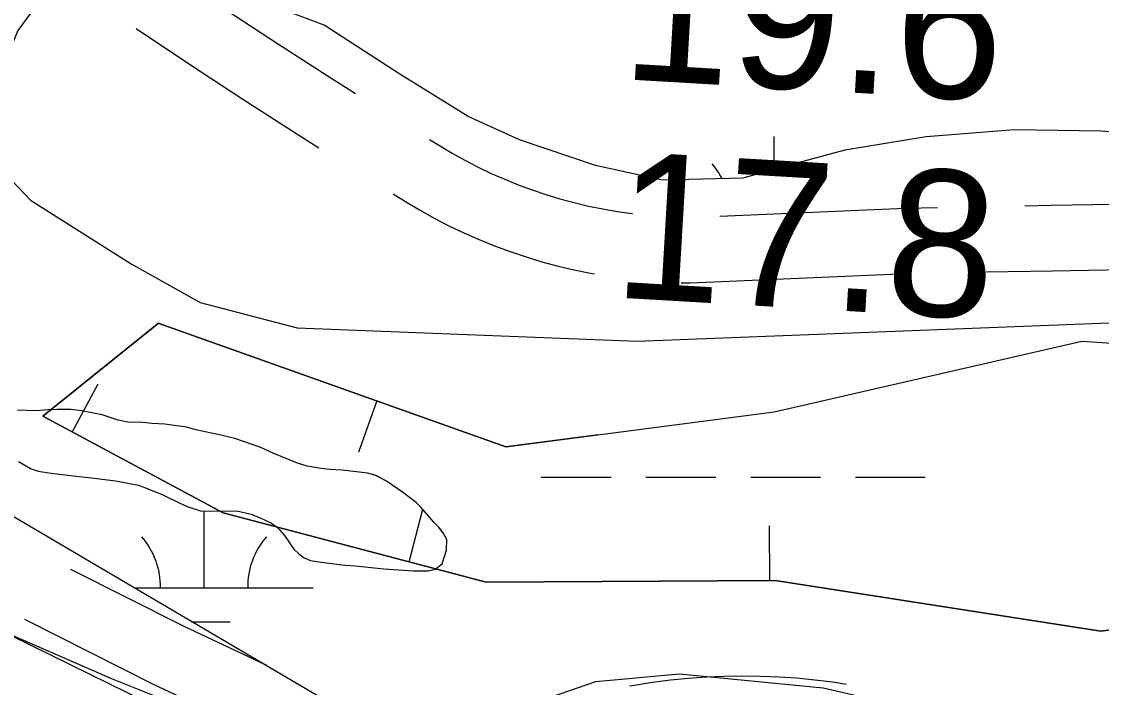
# Model space of a CAD drawing. Extents: x 3445503 to 3483459, y 540493 to 566012.
# Drawn here: x 3464189.7 to 3464684.8, y 549876.5 to 550181.4 of the extents above; entities that cross this region are included whole.
import ezdxf

# ---------------------------------------------------------------- set-up
doc = ezdxf.new("R2010")
doc.units = 0
for name, color, linetype in [('V-BORW-LINE', 7, 'Continuous'), ('V-RIVR-RANG', 7, 'Continuous'), ('V-ROAD-CNTR', 7, 'Continuous'), ('V-SITE-VEGE', 7, 'Continuous'), ('V-WETL-SWMP', 7, 'Continuous')]:
    doc.layers.add(name, color=color, linetype=linetype)

msp = doc.modelspace()

# ---------------------------------------------------------------- linework, layer by layer
at = {"layer": 'V-BORW-LINE'}
for p, q in [((3464212.97, 549993.41), (3464224.78, 550015.44)), ((3464352.56, 550007.66), (3464344.18, 549984.11)), ((3464367.37, 549933.97), (3464373.72, 549958.15)), ((3464532.77, 549925.37), (3464532.64, 549950.37))]:
    msp.add_line(p, q, dxfattribs=at)
for points in [[(3464252.4, 550043.3), (3464411.79, 549986.59), (3464534.71, 550002.68), (3464675.8, 550034.99), (3464838.67, 550024.15), (3464958.38, 550011.09), (3465002.35, 549947.93), (3465027.25, 549827.26), (3464985.54, 549861.82), (3464792.05, 549916.9), (3464684.62, 549902.2), (3464535.2, 549925.38), (3464402.78, 549924.68), (3464282.12, 549956.33), (3464199.48, 550000.64), (3464252.46, 550043.27)], [(3464252.46, 550043.27), (3464199.48, 550000.64), (3464282.12, 549956.33), (3464402.78, 549924.68), (3464535.2, 549925.38), (3464684.62, 549902.2), (3464792.05, 549916.9), (3464985.54, 549861.82), (3465027.25, 549827.26), (3465002.35, 549947.93), (3464958.38, 550011.09), (3464838.67, 550024.15), (3464722.86, 550031.86)], [(3464454.12, 549992.13), (3464411.79, 549986.59), (3464252.4, 550043.3)], [(3464134.37, 549922.51), (3464231.29, 549880.3), (3464343.53, 549835.41), (3464354.29, 549814.55), (3464351.83, 549705.71), (3464392.56, 549692.86), (3464420.36, 549778.39), (3464461.14, 549837.36), (3464547.69, 549842.74), (3464586.89, 549779.52), (3464525.56, 549665.89), (3464493.52, 549576.25), (3464488.62, 549509.61), (3464477.9, 549374.67), (3464489.75, 549286.29)]]:
    msp.add_lwpolyline(points, dxfattribs=at)
at = {"layer": 'V-ROAD-CNTR'}
for points in [[(3464259.01, 550203.11), (3464283.22, 550186.92), (3464307.52, 550170.99), (3464331.97, 550155.3), (3464342.76, 550148.51)], [(3464242.33, 550178.17), (3464266.66, 550161.9), (3464291.2, 550145.82), (3464315.88, 550129.97), (3464326.08, 550123.57)], [(3464376.73, 550127.41), (3464381.28, 550124.62), (3464387.15, 550121.12), (3464393.03, 550117.86), (3464399.01, 550114.78), (3464405.07, 550111.88), (3464411.23, 550109.17), (3464417.46, 550106.65), (3464423.76, 550104.32), (3464430.14, 550102.18), (3464436.58, 550100.23), (3464443.07, 550098.48), (3464449.61, 550096.93), (3464456.19, 550095.58), (3464462.82, 550094.43), (3464469.48, 550093.48), (3464469.89, 550093.43)], [(3464360.04, 550102.46), (3464365.74, 550098.95), (3464372.21, 550095.1), (3464378.88, 550091.4), (3464385.67, 550087.9), (3464392.56, 550084.61), (3464399.55, 550081.54), (3464406.62, 550078.67), (3464413.78, 550076.02), (3464421.02, 550073.59), (3464428.33, 550071.38), (3464435.7, 550069.4), (3464443.13, 550067.63), (3464450.61, 550066.1), (3464452.39, 550065.79)], [(3464649.71, 550097.07), (3464661.76, 550097.3), (3464728.52, 550098.42), (3464749.7, 550098.71)], [(3464509.81, 550092.31), (3464594.86, 550095.98), (3464609.72, 550096.27)], [(3464632.03, 550066.71), (3464662.31, 550067.31), (3464728.98, 550068.43), (3464732.02, 550068.47)], [(3464492.14, 550061.79), (3464496.39, 550061.71), (3464592.05, 550065.83)], [(3464212.21, 549930.61), (3464263.52, 549904.75), (3464302.04, 549886.69)], [(3464191.09, 549907.66), (3464250.4, 549877.77), (3464280.81, 549863.51)], [(3464468.45, 549877.12), (3464470.79, 549877.54), (3464478.98, 549878.81), (3464487.2, 549879.84), (3464495.46, 549880.65), (3464503.72, 549881.24), (3464512, 549881.6), (3464520.29, 549881.73), (3464528.57, 549881.63), (3464536.86, 549881.3), (3464545.13, 549880.75), (3464553.38, 549879.97), (3464561.6, 549878.96), (3464567.99, 549878)]]:
    msp.add_lwpolyline(points, dxfattribs=at)
at = {"layer": 'V-SITE-VEGE'}
msp.add_lwpolyline([(3464188.4, 549979.86), (3464194.07, 549976.55), (3464197.4, 549975.54), (3464203.35, 549974.55), (3464216.11, 549972.99), (3464221.77, 549972.42), (3464232.79, 549971.01), (3464243.37, 549969.01), (3464248.02, 549967.28), (3464254.55, 549964.69), (3464262.24, 549960.8), (3464266.16, 549959.22), (3464271.82, 549957.35), (3464276.31, 549957.22), (3464288.49, 549957.25), (3464295.02, 549955.82), (3464299.08, 549954.1), (3464304.31, 549951.65), (3464307.07, 549949.62), (3464310.27, 549946.01), (3464314.49, 549939.79), (3464316.81, 549937.62), (3464319.28, 549935.74), (3464322.19, 549934.59), (3464327.12, 549933.74), (3464338, 549932.46), (3464342.63, 549932.19), (3464355.83, 549930.78), (3464369.31, 549929.81), (3464376.13, 549929.82), (3464379.31, 549930.56), (3464382.64, 549933.03), (3464384.5, 549939.27), (3464384.64, 549944.2), (3464383.18, 549946.95), (3464381, 549949.84), (3464378.82, 549952.16), (3464372.85, 549958.95), (3464370.67, 549961.12), (3464364.42, 549965.88), (3464357.02, 549970.94), (3464352.22, 549973.53), (3464348.31, 549974.54), (3464336.71, 549975.95), (3464331.05, 549976.22), (3464327.14, 549976.65), (3464320.61, 549977.79), (3464316.26, 549979.08), (3464305.37, 549983.54), (3464299.42, 549986.28), (3464287.52, 549990.44), (3464281.14, 549992.02), (3464269.68, 549994.45), (3464265.33, 549995.6), (3464255.47, 549997.02), (3464249.38, 549997.29), (3464245.32, 549997.72), (3464238.5, 549997.99), (3464234.01, 549998.84), (3464226.61, 550001.28), (3464217.18, 550003.14), (3464212.4, 550003.71), (3464205.87, 550003.69), (3464201.81, 550003.53), (3464196.31, 550003.08), (3464187.9, 550003.49)], dxfattribs=at)
at = {"layer": 'V-WETL-SWMP'}
for p, q in [((3464534.85, 550113.7), (3464534.85, 550128.78)), ((3464428.01, 549972.71), (3464460.01, 549972.71)), ((3464476.01, 549972.71), (3464508.01, 549972.71)), ((3464524.01, 549972.71), (3464556.01, 549972.71)), ((3464572.01, 549972.71), (3464604.01, 549972.71)), ((3464273.42, 549921.97), (3464273.42, 549957.3)), ((3464241.48, 549921.97), (3464323.42, 549921.97)), ((3464267.71, 549906.54), (3464285.42, 549906.54))]:
    msp.add_line(p, q, dxfattribs=at)
for points in [[(3464845.56, 550192.39), (3464839.65, 550175.7), (3464813.14, 550150.62), (3464793.73, 550139.06), (3464754.46, 550130.21), (3464720.34, 550128.13), (3464684.62, 550131.2), (3464644.93, 550131.88), (3464604.46, 550128.58), (3464567.18, 550122.52), (3464540.61, 550115.3), (3464520.39, 550109.69), (3464483.48, 550108.78), (3464452.91, 550115.44), (3464417.95, 550127.24), (3464394.51, 550137.89), (3464363.1, 550157.24), (3464328.51, 550179.76), (3464282.42, 550197.09)], [(3464198.31, 550191.28), (3464188.03, 550177.36), (3464179.76, 550157.5), (3464175.85, 550135.26), (3464179.48, 550114.64), (3464193.82, 550099.6), (3464239.94, 550070.37), (3464271.69, 550052.69), (3464316.08, 550041.08), (3464471.99, 550035.01), (3464708.09, 550044.18), (3464894, 550041.47), (3464974.88, 550042.35), (3464993.17, 550033.28), (3465005.58, 550026.79), (3465014.78, 550005.95)], [(3464188.4, 549979.86), (3464194.06, 549976.55), (3464197.4, 549975.54), (3464203.35, 549974.55), (3464216.11, 549972.99), (3464221.76, 549972.42), (3464232.79, 549971.01), (3464243.37, 549969.01), (3464248.02, 549967.28), (3464254.55, 549964.69), (3464262.24, 549960.8), (3464266.16, 549959.22), (3464271.82, 549957.35), (3464276.31, 549957.22), (3464288.49, 549957.25), (3464295.02, 549955.82), (3464299.08, 549954.1), (3464304.31, 549951.65), (3464307.07, 549949.63), (3464310.27, 549946.01), (3464314.49, 549939.79), (3464316.81, 549937.62), (3464319.29, 549935.74), (3464322.19, 549934.59), (3464327.12, 549933.74), (3464337.99, 549932.47), (3464342.63, 549932.19), (3464355.83, 549930.78), (3464369.31, 549929.8), (3464376.13, 549929.82), (3464379.31, 549930.56), (3464382.64, 549933.03), (3464384.51, 549939.27), (3464384.64, 549944.2), (3464383.18, 549946.95), (3464381, 549949.84), (3464378.81, 549952.16), (3464372.85, 549958.95), (3464370.67, 549961.12), (3464364.42, 549965.88), (3464357.02, 549970.94), (3464352.23, 549973.53), (3464348.31, 549974.54), (3464336.71, 549975.95), (3464331.05, 549976.22), (3464327.14, 549976.65), (3464320.61, 549977.79), (3464316.26, 549979.08), (3464305.37, 549983.54), (3464299.42, 549986.28), (3464287.52, 549990.45), (3464281.14, 549992.02), (3464269.68, 549994.45), (3464265.33, 549995.6), (3464255.47, 549997.02), (3464249.38, 549997.29), (3464245.32, 549997.72), (3464238.5, 549997.99), (3464234.01, 549998.84), (3464226.61, 550001.29), (3464217.18, 550003.14), (3464212.4, 550003.71), (3464205.87, 550003.69), (3464201.81, 550003.53), (3464196.31, 550003.08), (3464187.9, 550003.49)], [(3464736.62, 549882.5), (3464645.35, 549863.97), (3464629.71, 549860.66), (3464596.42, 549867.09), (3464557.26, 549876.1), (3464491.36, 549882.43), (3464452.88, 549879.06), (3464407.27, 549863.27), (3464387.06, 549858.65), (3464371.41, 549856.64), (3464351.83, 549861.15), (3464328.32, 549870.87), (3464144.23, 549979.18), (3464143.44, 549990.46)], [(3464157.69, 549913.46), (3464256.54, 549865.04), (3464367.74, 549812.77), (3464376.87, 549800.45), (3464376.89, 549793.31), (3464317.67, 549615.2), (3464263.84, 549367.61), (3464249.66, 549332.5), (3464245.12, 549329.24), (3464226.95, 549324.64), (3464188.02, 549313.48)]]:
    msp.add_lwpolyline(points, dxfattribs=at)
for centre, start, end in [((3464479.61, 550093.25), 27.3642, 40.7718), ((3464218.17, 549922.44), 359.2282, 40.7718), ((3464328.66, 549922.44), 139.2282, 180.7718)]:
    msp.add_arc(centre, 35.25, start, end, dxfattribs=at)

# ---------------------------------------------------------------- texts
at = {"layer": 'V-RIVR-RANG'}
for s, p in [('19.6', (3464464.13, 550155.08)), ('17.8', (3464460.39, 550055.13))]:
    msp.add_text(s, height=67, rotation=356.6583, dxfattribs=at).set_placement(p)

doc.saveas('drawing.dxf')
